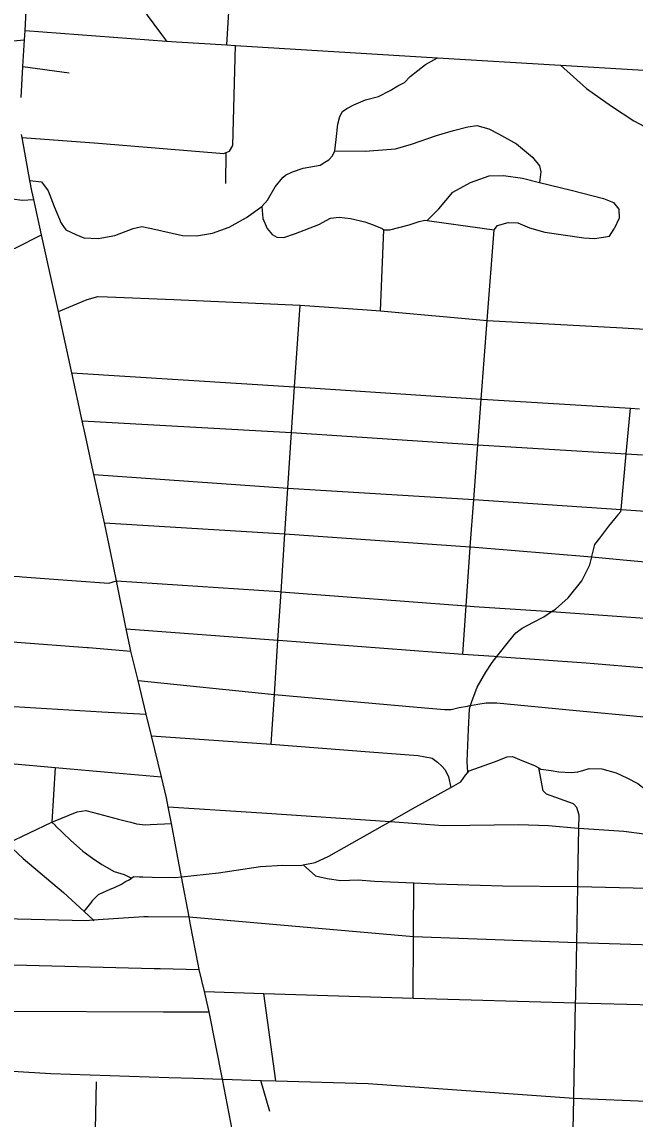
# Model space of a CAD drawing. Extents: x 1755200 to 1902939, y 644115 to 788070.
# Drawn here: x 1822800 to 1826604, y 740128 to 746938 of the extents above; entities that cross this region are included whole.
import ezdxf

# ---------------------------------------------------------------- set-up
doc = ezdxf.new("R2010")
doc.units = 0
doc.layers.add('GM_X_City_Street', color=7, linetype='Continuous')

msp = doc.modelspace()

# ---------------------------------------------------------------- linework, layer by layer
at = {"layer": 'GM_X_City_Street'}
for points in [[(1822797.9, 747541.5), (1822854.5, 747537.2), (1822984.4, 747527.3), (1823148.5, 747498.8), (1823186.5, 747482.7), (1823224.5, 747454.5), (1823256.4, 747418.3), (1823393.7, 747231.6), (1823666.3, 746861.2), (1823666.4, 746861)], [(1824071.6, 746795.7), (1824092.6, 747139.5)], [(1822794.8, 746470.1), (1822806.2, 746662.7), (1822815.9, 746827.4), (1822819.3, 746884.8), (1822832.5, 747129.8)], [(1820853.7, 746793.4), (1820973.6, 746876.6), (1821037.8, 746885.4), (1821159.9, 746886.9), (1821411.3, 746870.6), (1821565.5, 746860.5), (1821908.7, 746815.5), (1822132.2, 746790.9), (1822210.2, 746789.3), (1822292.3, 746789.6), (1822414.5, 746799.1), (1822534.7, 746802.7), (1822572.5, 746806), (1822815.9, 746827.4)], [(1822819.3, 746884.8), (1823696.9, 746819.6), (1823758.4, 746815.7)], [(1823666.4, 746861), (1823696.9, 746819.6)], [(1823758.4, 746815.7), (1824071.6, 746795.7), (1824123.9, 746792.4)], [(1824087.2, 746135.5), (1824107.9, 746171.1), (1824125.2, 746792.3)], [(1824123.9, 746792.4), (1824125.2, 746792.3), (1825378.3, 746715), (1826142, 746670.1), (1827105.6, 746611.8), (1827407.9, 746593.2), (1827712, 746574), (1828074.2, 746551.1), (1828176.8, 746545.2)], [(1822806.2, 746662.7), (1823092.4, 746622.8)], [(1822849.9, 745953.2), (1822921.6, 745946.3), (1822963.4, 745890.1), (1822999.2, 745791.9), (1823042.9, 745689.6), (1823072.8, 745647.5), (1823134.7, 745619.3), (1823184.6, 745597.2), (1823272.7, 745595), (1823376.7, 745612.9), (1823490.9, 745656.8), (1823544.9, 745668.7), (1823604.9, 745656.6), (1823796.8, 745612.2), (1823882.8, 745610), (1823982.9, 745627.9), (1824085, 745663.8), (1824193.2, 745723.7), (1824287.5, 745793.1), (1824323.6, 745831.7), (1824371.8, 745915.8), (1824418, 745971.8), (1824436, 745987.8), (1824478.1, 746007.8), (1824544.2, 746031.7), (1824650.3, 746049.6), (1824680.3, 746067.6), (1824704.4, 746081.6), (1824726.4, 746107.6), (1824740.7, 746139.1), (1824748.7, 746207.8), (1824761, 746303.9), (1824773.2, 746352), (1824789.3, 746382), (1824815.3, 746402), (1824859.4, 746424), (1824931.5, 746453.9), (1825011.6, 746475.8), (1825083.7, 746511.8), (1825131.8, 746541.8), (1825173.9, 746561.7), (1825208, 746599.8), (1825256.1, 746637.7), (1825304.2, 746673.7), (1825378.3, 746715)], [(1826142, 746670.1), (1826302.4, 746525.4), (1826458.2, 746416), (1826596.3, 746325), (1826701.1, 746268.7), (1826808.2, 746220.4), (1826925.1, 746183.5), (1826937.4, 746179.7), (1827057.8, 746153.8), (1827176.5, 746132.7), (1827238.6, 746137.5), (1827280.6, 746138.6), (1827329.1, 746157.7), (1827428.3, 746213.8), (1827490.9, 746242.6), (1827563.6, 746271.2), (1827621.7, 746278), (1827712.8, 746264.8), (1827911.4, 746178.2), (1828254.2, 745989.1), (1828334.3, 745953.9), (1828406.4, 745936.2), (1828516.9, 745904.2)], [(1824740.7, 746139.1), (1824929.6, 746136.4), (1825117.9, 746150.6), (1825216.6, 746180.6), (1825371.8, 746233.6), (1825478.5, 746265.5), (1825567.1, 746287.8), (1825623.2, 746294.6), (1825696.8, 746275.1), (1825756.2, 746243.8), (1825868.9, 746181.4), (1825967.2, 746099.2), (1826012.1, 746046.1), (1826019.3, 746007.9), (1826011.3, 745942.2)], [(1823846.9, 741333.2), (1823837.5, 741383.4), (1823790.6, 741631.8), (1823782.8, 741673), (1823727.8, 741963.5), (1823708.3, 742066.5), (1823698, 742121), (1823666.1, 742252.1), (1823604.1, 742506.6), (1823571.5, 742640.2), (1823520.6, 742849.3), (1823475.9, 743032.5), (1823471.2, 743052), (1823447.4, 743170.4), (1823387.3, 743469.3), (1823350.6, 743651.7), (1823312.2, 743828.7), (1823247.1, 744129.1), (1823192.7, 744379.9), (1823174.6, 744462.9), (1823109.5, 744760.2), (1823026, 745141.9), (1822997.9, 745270.7), (1822921.9, 745615.8), (1822873.4, 745836.2), (1822861.4, 745890.6), (1822849.9, 745953.2), (1822800.8, 746221), (1822797.4, 746239.6)], [(1822800.8, 746221), (1823275.9, 746186.1), (1824052.9, 746122.2), (1824066.9, 746127.6), (1824087.2, 746135.5)], [(1820681.4, 746146.7), (1821355.7, 746103.3), (1821368, 746102.4), (1822121.7, 746045.9), (1822299.7, 746027.6), (1822385.7, 746011.4), (1822467.6, 745987.2), (1822559.5, 745943), (1822620.6, 745905.8), (1822635.4, 745896.7), (1822687.3, 745866.6), (1822741.3, 745840.4), (1822801.2, 745832.3), (1822873.4, 745836.2)], [(1824064.9, 745935.5), (1824066.9, 746127.6)], [(1825314.2, 745705.8), (1825386.1, 745778.2), (1825474.4, 745882.7), (1825583.7, 745942.6), (1825698.6, 745982.4), (1825788.7, 745984.5), (1825906.4, 745968.1), (1826011.3, 745942.2), (1826207, 745893.8), (1826408, 745841.6), (1826469.5, 745818.3), (1826502.6, 745775.5), (1826505.4, 745719.3), (1826475.5, 745653.7)], [(1824287.5, 745793.1), (1824295.2, 745717.5), (1824321.1, 745655.4), (1824352.9, 745619.2), (1824380.9, 745603.2), (1824424.9, 745601.1), (1824497, 745625), (1824641.2, 745680.9), (1824715.3, 745720.9), (1824769.3, 745726.8), (1824839.3, 745718.6), (1824927.3, 745698.4), (1824979.3, 745678.3), (1825035.2, 745656.2), (1825045.2, 745648.1), (1825083.2, 745648.1), (1825203.3, 745679.9), (1825265.4, 745699.9), (1825299.4, 745707.8), (1825314.2, 745705.8), (1825329.4, 745703.8), (1825729.3, 745647), (1825751.4, 745675), (1825817.5, 745692.9), (1825877.5, 745690.8), (1825949.4, 745660.6), (1826045.3, 745632.4), (1826285.3, 745598), (1826353.3, 745593.8), (1826407.3, 745601.8), (1826445.4, 745607.7), (1826475.5, 745653.7)], [(1825024.2, 745144.1), (1825045.2, 745648.1)], [(1825535.8, 743014.5), (1825556.5, 743312.7), (1825581.6, 743675.4), (1825581.9, 743679.7), (1825603.7, 743974), (1825628.8, 744312.5), (1825649.8, 744597.5), (1825686, 745085.9), (1825729.3, 745647)], [(1822424.7, 745539), (1822464.3, 745536.2), (1822610.3, 745526), (1822678.3, 745521.9), (1822710.3, 745521.9), (1822758.4, 745533.8), (1822921.9, 745615.8)], [(1823026, 745141.9), (1823205.5, 745216.4), (1823271.6, 745234.3), (1823331.6, 745232.2), (1823741.7, 745215.5), (1824525.6, 745179.8), (1824941.7, 745151.4), (1825024.2, 745144.1), (1825686, 745085.9), (1826525.7, 745040.5), (1827123.7, 745003.4), (1827237.7, 744977.2), (1827299.7, 744965), (1827579.6, 744920.5), (1827614.9, 744921.4), (1827647.6, 744922.4), (1827709.7, 744934.3), (1827805.7, 744944.1), (1827915.8, 744954), (1828463.9, 744900.9)], [(1824345.9, 742455.3), (1824366.2, 742763.7), (1824388.4, 743100.6), (1824408.3, 743400.8), (1824432, 743761.5), (1824450.7, 744044), (1824473.5, 744390.5), (1824492.2, 744673.3), (1824525.6, 745179.8)], [(1823109.5, 744760.2), (1824492.2, 744673.3), (1824494.3, 744673.2), (1825649.8, 744597.5), (1825656.3, 744597.1), (1826576.3, 744540.8), (1826631.8, 744537.4)], [(1826499.7, 743880), (1826516.5, 743900.3), (1826517.6, 743912.1), (1826549.8, 744257.5), (1826576.3, 744540.8)], [(1823174.6, 744462.9), (1824473.5, 744390.5), (1825628.8, 744312.5), (1826549.8, 744257.5), (1826650.1, 744251.5)], [(1823247.1, 744129.1), (1824450.7, 744044), (1825603.7, 743974), (1825604.5, 743974), (1826517.6, 743912.1), (1827242.5, 743863), (1827246.9, 743862.8), (1828394.9, 743786.8)], [(1825567.3, 742279.8), (1825561.8, 742347), (1825570.4, 742545.4), (1825576.8, 742673.6), (1825583.4, 742695), (1825590.9, 742719.7), (1825625.2, 742809.8), (1825677.5, 742901.9), (1825717.6, 742961.9), (1825746.8, 742999.1), (1825818, 743090), (1825864.2, 743146), (1825904.3, 743176), (1825974.4, 743211.9), (1826038.5, 743245.9), (1826086.2, 743277.6), (1826110.7, 743293.9), (1826188.9, 743363.9), (1826273.2, 743467.9), (1826323.5, 743568), (1826335.1, 743618), (1826335.7, 743620.1), (1826353.9, 743694.2), (1826386, 743734.2), (1826442.2, 743808.3), (1826488.4, 743866.3), (1826498.9, 743879.1), (1826499.7, 743880)], [(1823312.2, 743828.7), (1824432, 743761.5), (1825581.9, 743679.7), (1825585.7, 743679.5), (1826335.1, 743618), (1826531.3, 743599.8)], [(1826531.3, 743599.8), (1827216.2, 743536.4), (1828373, 743452.5)], [(1821874.1, 743421.6), (1821900.1, 743413.2), (1821938.2, 743433.2), (1821994.3, 743455.1), (1822070.4, 743489), (1822128.4, 743509), (1822202.5, 743526.9), (1822274.5, 743526.8), (1822406.5, 743518.5), (1822785.1, 743494.9), (1822802.5, 743493.8), (1823109.8, 743471.4), (1823338.5, 743454.8), (1823387.3, 743469.3)], [(1823387.3, 743469.3), (1824395.9, 743401.7), (1824408.3, 743400.8), (1825556.5, 743312.7), (1825605, 743309.5)], [(1825605, 743309.5), (1826086.2, 743277.6), (1827184.6, 743199.9), (1828350.5, 743107.9)], [(1821782.4, 743072.6), (1821787.1, 743074.7), (1821809.5, 743075.8), (1821829.1, 743076.7), (1822081.2, 743070.2), (1822135.2, 743076.1), (1822209.2, 743084), (1822285.3, 743102), (1822355.4, 743119.9), (1822405.4, 743123.8), (1822571.4, 743111.5), (1822769, 743089), (1823204.3, 743055), (1823213.3, 743054.3), (1823475.9, 743032.5)], [(1823447.4, 743170.4), (1824388.4, 743100.6), (1824391.8, 743100.4), (1825535.8, 743014.5), (1825729.9, 743000.3)], [(1825729.9, 743000.3), (1825746.8, 742999.1), (1826299.8, 742958.9), (1827160.6, 742887.4), (1828330.6, 742803)], [(1823520.6, 742849.3), (1824366.2, 742763.7), (1825252.7, 742684.1), (1825422.7, 742669.8), (1825462.8, 742669.8), (1825512.8, 742681.7), (1825565.5, 742691.7), (1825571, 742692.7)], [(1821374.3, 742823), (1821402.2, 742780.8), (1821444.2, 742762.7), (1821494.1, 742742.6), (1821528.1, 742734.5), (1821602.1, 742736.4), (1821780.2, 742742.1), (1821988.2, 742745.8), (1822202.2, 742731.4), (1822334.2, 742721.2), (1822490.2, 742708.8), (1822748.9, 742688.5), (1823294.8, 742656.4), (1823571.5, 742640.2)], [(1825571, 742692.7), (1825583.4, 742695), (1825628.9, 742703.6), (1825680.9, 742711.5), (1825746.9, 742711.4), (1826238.9, 742664.5), (1826638.9, 742625.7), (1827066.9, 742582.9), (1827136.8, 742578.6), (1827298.9, 742568.5), (1827826.9, 742531.6), (1828308.8, 742498.7)], [(1823604.1, 742506.6), (1824345.9, 742455.3), (1824955.9, 742408.2), (1825257.9, 742385.6), (1825345.9, 742367.4), (1825377.8, 742343.3), (1825405.8, 742319.3), (1825425.7, 742295.2), (1825447.6, 742253), (1825461.7, 742186.8)], [(1821319.3, 742450.4), (1821423.3, 742458.2), (1821609.4, 742441.2), (1822181.3, 742388.8), (1822437, 742364), (1822731.3, 742335.6), (1823005.5, 742311.1), (1823380.8, 742277.6), (1823666.1, 742252.1)], [(1823751.4, 741627.6), (1823790.6, 741631.8), (1824019.6, 741656.3), (1824279.8, 741696), (1824419.8, 741703.7), (1824527.8, 741701.6), (1824544.2, 741705.1), (1824619.9, 741721.4), (1824704, 741759.4), (1825084.4, 741975.3), (1825225, 742055), (1825461.7, 742186.8), (1825465.4, 742188.9), (1825523.5, 742220.9), (1825551.6, 742262.9), (1825567.3, 742279.8), (1825575.7, 742288.9), (1825731.9, 742344.7), (1825810, 742376.7), (1825844, 742378.6), (1825902, 742354.5), (1825979.9, 742322.3), (1826007, 742307.3), (1826019.8, 742300.2), (1826083.8, 742292.1), (1826131.8, 742283.9), (1826207.8, 742279.8), (1826249.8, 742283.8), (1826279.8, 742292.3), (1826280.7, 742292.5)], [(1823005.5, 742311.1), (1822986.2, 741970.7), (1823005.5, 741951.9), (1823006.9, 741950.7)], [(1826249, 741612.3), (1826249.1, 741616.2), (1826254.9, 741932.8), (1826256.4, 742014.2), (1826242.6, 742062.4), (1826222.7, 742084.6), (1826054.9, 742145.5), (1826033, 742165.7), (1826007, 742307.3)], [(1826280.7, 742292.5), (1826319.9, 742303.7), (1826397.9, 742301.5), (1826487.8, 742277.3), (1826553.8, 742245.2), (1826621.7, 742211), (1826669.6, 742172.9), (1826691.6, 742160.8), (1826717, 742164.2)], [(1821319.7, 742084), (1821526.3, 742103.4), (1821625.2, 742115.8), (1821636.4, 742117.2), (1821778.4, 742127), (1822060.5, 742128.5), (1822210.5, 742122.2), (1822266.5, 742112.1), (1822316.4, 742094), (1822378.4, 742065.9), (1822409.7, 742045.8), (1822472.2, 742005.6), (1822707.9, 741837.4), (1822807.6, 741744.5), (1823057, 741533.7), (1823185.5, 741415.4), (1823241, 741364.2), (1823246.6, 741359.1)], [(1821532.9, 741438.3), (1821818.7, 741517.8), (1822032.9, 741575.5), (1822145, 741609.4), (1822239.1, 741639.3), (1822311.3, 741669.3), (1822707.9, 741837.4), (1822986.2, 741970.7), (1823142.4, 742034.5), (1823196.5, 742042.4), (1823244.5, 742030.3), (1823398.4, 741990), (1823449, 741976.9), (1823476.3, 741969.8), (1823510.3, 741959.8), (1823564.3, 741953.6), (1823596.3, 741955.6), (1823727.8, 741963.5)], [(1823708.3, 742066.5), (1824288.7, 742028.6), (1825084.4, 741975.3), (1825086.7, 741975.1), (1825412.7, 741950.6), (1825578.8, 741952.3), (1825880.8, 741955.8), (1826066.9, 741949.4), (1826250.8, 741933.1), (1826254.9, 741932.8), (1826534.8, 741914.6), (1826690.8, 741894.3), (1827085.3, 741911.6), (1827243, 741909.4), (1827733, 741892.5), (1828089.1, 741881.9), (1828273.4, 741875.9)], [(1823006.9, 741950.7), (1823101.9, 741858.3), (1823177.8, 741790), (1823237.7, 741747.8), (1823295.6, 741707.6), (1823371.5, 741665.4), (1823435.4, 741645.3), (1823479.1, 741623.7)], [(1824544.2, 741705.1), (1824621.6, 741637.3), (1824693.6, 741621.1), (1824779.6, 741609), (1824885.6, 741612.8), (1824987.6, 741604.6), (1825231.6, 741593.9), (1825365.7, 741588), (1825781.7, 741575.2), (1826243.8, 741570.4), (1826248.3, 741570.4), (1826679.9, 741561.7), (1827065.3, 741563.2), (1827170, 741574.9), (1827790, 741523.8), (1828072, 741501.3), (1828255.8, 741495.1)], [(1823185.5, 741415.4), (1823234.9, 741477.3), (1823234.9, 741483.3), (1823254.9, 741501.3), (1823275, 741521.4), (1823307.1, 741535.3), (1823343.1, 741553.3), (1823379.2, 741567.3), (1823417.3, 741585.2), (1823443.3, 741603.2), (1823465.3, 741613.2), (1823479.1, 741623.7), (1823491.4, 741633.2), (1823527.3, 741631.9), (1823549.4, 741631.1), (1823607.4, 741629), (1823751.4, 741627.6)], [(1825227.5, 740879), (1825229.7, 741261.5), (1825231.6, 741593.9)], [(1826235.7, 740882.5), (1826235.9, 740892.7), (1826242, 741223.8), (1826248.3, 741570.4), (1826249, 741612.3)], [(1821818.7, 741517.8), (1821854.6, 741471.6), (1821912.4, 741415.4), (1821960.4, 741389.3), (1822012.3, 741375.2), (1822686.1, 741372.1), (1822688.5, 741372), (1823196.6, 741361.2), (1823241, 741364.2), (1823556.3, 741385.9), (1823583.2, 741385.7), (1823837.5, 741383.4)], [(1823837.5, 741383.4), (1825229.7, 741261.5), (1826242, 741223.8), (1827047.7, 741198.3), (1828236.1, 741156.2)], [(1824127.6, 739944.8), (1824043.7, 740374.9), (1823960.9, 740793.3), (1823932, 740919.3), (1823900.7, 741055.4), (1823893.1, 741088.4), (1823846.9, 741333.2)], [(1821419.5, 741119.7), (1821603.1, 741114.7), (1822521.7, 741089.8), (1822669.6, 741087.5), (1823621.1, 741062.7), (1823656.7, 741061.8), (1823900.7, 741055.4)], [(1823932, 740919.3), (1824301.6, 740907.8), (1825227.5, 740879), (1826235.1, 740849.2), (1827029.9, 740828.6), (1828113.8, 740800.5), (1828218, 740797.7)], [(1824375.7, 740365.2), (1824301.6, 740907.8)], [(1826224.3, 740257), (1826224.6, 740272.5), (1826235.1, 740849.2), (1826235.7, 740882.5)], [(1821732.9, 740864.7), (1821766.8, 740838.6), (1821830.7, 740820.5), (1821940.7, 740814.3), (1822444.7, 740777.4), (1822488.8, 740781.3), (1822559.3, 740791.5), (1822584.8, 740795.2), (1822652.9, 740797), (1822720.9, 740796.9), (1823679, 740794.2), (1823960.9, 740793.3)], [(1821669.8, 740456.3), (1821764.6, 740454.4), (1822515.9, 740437.8), (1822537.2, 740437.4), (1822980.4, 740411), (1823710.5, 740386.2), (1823866.1, 740381), (1824043.7, 740374.9)], [(1823247.6, 739644.8), (1823250.5, 739784.6), (1823254.2, 739966), (1823262.2, 740358.8)], [(1824043.7, 740374.9), (1824283.3, 740367.9), (1824375.7, 740365.2), (1824947.7, 740348.4), (1826224.3, 740257), (1826722.3, 740237.5), (1827426.3, 740216.2), (1828048.2, 740198.8), (1828180.6, 740196.1)], [(1824339, 740173.7), (1824283.3, 740367.9)], [(1826214.5, 739768.3), (1826224.3, 740257)]]:
    msp.add_lwpolyline(points, dxfattribs=at)

doc.saveas('drawing.dxf')
